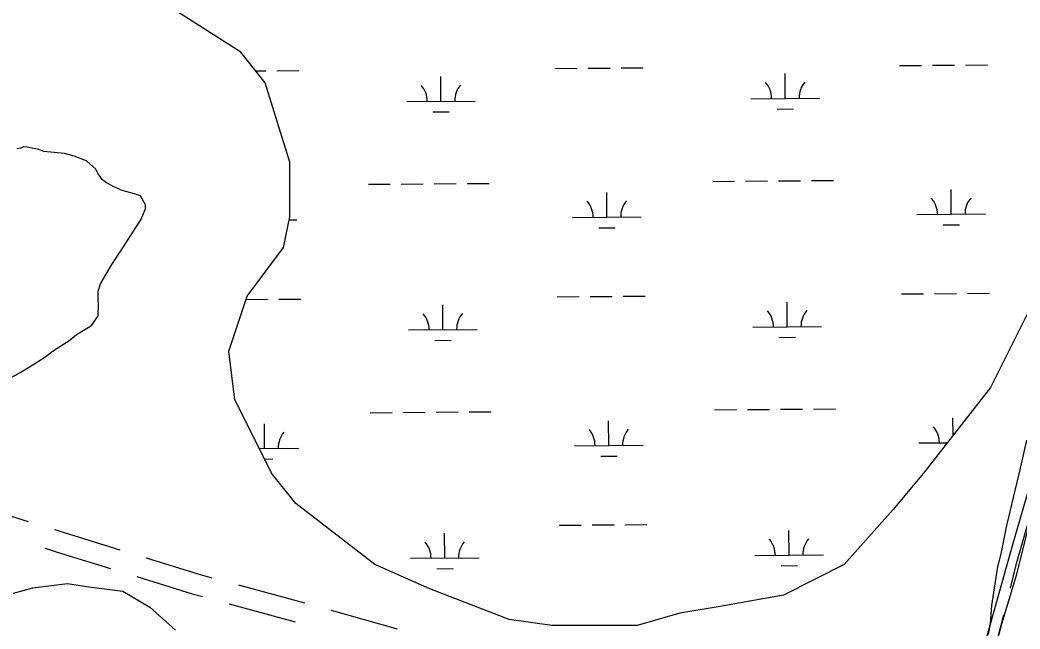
# Model space of a CAD drawing. Extents: x 3567028 to 3605064, y 510945 to 536587.
# Drawn here: x 3589350 to 3590807, y 530128 to 531015 of the extents above; entities that cross this region are included whole.
import ezdxf

# ---------------------------------------------------------------- set-up
doc = ezdxf.new("R2010")
doc.units = 0
for name, color, linetype in [('V-ROAD-CNTR', 7, 'Continuous'), ('V-SITE-VEGE', 7, 'Continuous'), ('V-TOPO-SHOR', 7, 'Continuous'), ('V-WETL-SWMP', 7, 'Continuous')]:
    doc.layers.add(name, color=color, linetype=linetype)

msp = doc.modelspace()

# ---------------------------------------------------------------- linework, layer by layer
at = {"layer": 'V-ROAD-CNTR'}
for p, q in [((3589266, 530313.9), (3589361.5, 530284.3)), ((3589667.8, 530191.9), (3589764.4, 530165.7)), ((3589654.2, 530164.5), (3589750.7, 530138.3)), ((3589802.9, 530154.9), (3589899.1, 530127.7))]:
    msp.add_line(p, q, dxfattribs=at)
for points in [[(3590793.1, 530187.1), (3590802, 530222.9), (3590819.6, 530283.6)], [(3589399.7, 530272.5), (3589412.7, 530268.5), (3589495.3, 530242.9)], [(3589386.1, 530245.3), (3589403.8, 530239.8), (3589481.7, 530215.7)], [(3589533.5, 530231.1), (3589608.8, 530207.8), (3589629.2, 530202.3)], [(3589519.9, 530203.9), (3589600.4, 530179), (3589615.6, 530174.9)], [(3590758.5, 530051.5), (3590772.6, 530104.9), (3590783.4, 530148.3)]]:
    msp.add_lwpolyline(points, dxfattribs=at)
at = {"layer": 'V-SITE-VEGE'}
for points in [[(3589321.4, 530485.1), (3589349.8, 530501.1), (3589369.6, 530513.4), (3589385.7, 530523.7), (3589399.9, 530534.1), (3589420.7, 530547.3), (3589432, 530556.7), (3589453.8, 530569.9), (3589463.3, 530584), (3589464.2, 530600.1), (3589463.3, 530607.6), (3589463.3, 530619.9), (3589467.1, 530630.3), (3589483.2, 530658.6), (3589498.4, 530681.2), (3589525.8, 530723.7), (3589532.5, 530739.7), (3589532.5, 530745.4), (3589525, 530758.6), (3589516.5, 530761.5), (3589498.5, 530766.2), (3589486.3, 530771.9), (3589474, 530778.6), (3589469.3, 530782.3), (3589463.6, 530790.8), (3589459.9, 530797.5), (3589451.4, 530805), (3589446.7, 530809.8), (3589428.7, 530816.4), (3589414.6, 530820.2), (3589384.4, 530823.1), (3589376.8, 530825.9), (3589359.8, 530829.7), (3589355.1, 530829.8), (3589350.4, 530827.9), (3589344.7, 530826.9)], [(3590816.8, 530402.8), (3590806.3, 530357.5), (3590799.7, 530329.2), (3590790.2, 530290.5), (3590787.3, 530278.2), (3590779.7, 530239.5), (3590774, 530215.9), (3590768.3, 530181), (3590765.4, 530162.1), (3590763.5, 530135.7), (3590760.6, 530119.6)]]:
    msp.add_lwpolyline(points, dxfattribs=at)
at = {"layer": 'V-TOPO-SHOR'}
msp.add_lwpolyline([(3590824.5, 530297.2), (3590801.4, 530205.8), (3590780.2, 530134.5), (3590759.6, 530058.3), (3590739.2, 529989.8), (3590729.2, 529948.9), (3590723.6, 529920.5), (3590717.3, 529889.3), (3590711.1, 529892.9), (3590709.2, 529897.8), (3590705.1, 529903.5), (3590701.8, 529909.9), (3590702, 529917.5), (3590710.6, 529928.5), (3590716.6, 529945), (3590729.7, 530001.9), (3590760.4, 530121), (3590796.9, 530250.5), (3590828, 530357.8)], dxfattribs=at)
at = {"layer": 'V-WETL-SWMP'}
for p, q in [((3589693.4, 530940.5), (3589707.9, 530940.6)), ((3589723.9, 530940.7), (3589755.9, 530941)), ((3590129.8, 530944.2), (3590161.8, 530944.4)), ((3590177.8, 530944.6), (3590209.8, 530944.8)), ((3590225.8, 530945), (3590257.8, 530945.2)), ((3590631.7, 530948.4), (3590663.7, 530948.7)), ((3590679.7, 530948.8), (3590711.7, 530949.1)), ((3590727.7, 530949.2), (3590759.7, 530949.5)), ((3589963.2, 530896.3), (3589962.9, 530932.3)), ((3590465, 530900.6), (3590464.7, 530936.6)), ((3589913.2, 530895.9), (3590013.2, 530896.7)), ((3590415, 530900.1), (3590515, 530901)), ((3589951.3, 530880.8), (3589975.3, 530881)), ((3590453.2, 530885), (3590477.2, 530885.2)), ((3590359.2, 530779.6), (3590391.2, 530779.9)), ((3590407.2, 530780), (3590439.2, 530780.3)), ((3590455.2, 530780.4), (3590487.2, 530780.7)), ((3590503.2, 530780.8), (3590535.2, 530781.1)), ((3589857.3, 530775.4), (3589889.3, 530775.6)), ((3589905.3, 530775.8), (3589937.3, 530776)), ((3589953.3, 530776.2), (3589985.3, 530776.4)), ((3590001.3, 530776.6), (3590033.3, 530776.8)), ((3590205.1, 530727.5), (3590204.8, 530763.5)), ((3590707, 530731.8), (3590706.6, 530767.8)), ((3589741.8, 530723.6), (3589753.2, 530723.7)), ((3590155.1, 530727.1), (3590255.1, 530728)), ((3590657, 530731.4), (3590756.9, 530732.2)), ((3590193.2, 530712), (3590217.2, 530712.2)), ((3590695.1, 530716.2), (3590719.1, 530716.4)), ((3590730.5, 530616.5), (3590762.5, 530616.8)), ((3589678.9, 530607.7), (3589710.7, 530607.9)), ((3589726.7, 530608.1), (3589758.7, 530608.3)), ((3590132.6, 530611.5), (3590164.6, 530611.8)), ((3590180.6, 530611.9), (3590212.6, 530612.2)), ((3590228.6, 530612.3), (3590260.6, 530612.6)), ((3590467.9, 530567.9), (3590467.6, 530603.9)), ((3590634.5, 530615.7), (3590666.5, 530616)), ((3590682.5, 530616.1), (3590714.5, 530616.4)), ((3589966, 530563.7), (3589965.7, 530599.7)), ((3589916, 530563.2), (3590016, 530564.1)), ((3590417.9, 530567.5), (3590517.9, 530568.3)), ((3589954.1, 530548.1), (3589978.1, 530548.3)), ((3590456, 530552.4), (3590480, 530552.6)), ((3589860.1, 530442.7), (3589892.1, 530443)), ((3589908.1, 530443.1), (3589940.1, 530443.4)), ((3589956.1, 530443.5), (3589988.1, 530443.8)), ((3590004.1, 530443.9), (3590036.1, 530444.2)), ((3590362, 530446.9), (3590394, 530447.2)), ((3590410, 530447.3), (3590442, 530447.6)), ((3590458, 530447.7), (3590490, 530448)), ((3590506, 530448.1), (3590538, 530448.4)), ((3590207.9, 530394.9), (3590207.6, 530430.9)), ((3590709.7, 530409.7), (3590709.5, 530435.1)), ((3589706, 530390.7), (3589705.7, 530426.6)), ((3590659.8, 530398.7), (3590701.3, 530399)), ((3589698.1, 530390.6), (3589756, 530391.1)), ((3590157.9, 530394.5), (3590257.9, 530395.3)), ((3589705.8, 530375.2), (3589718.1, 530375.3)), ((3590196, 530379.4), (3590220, 530379.6)), ((3589968.8, 530231), (3589968.5, 530267)), ((3590135.4, 530278.8), (3590167.4, 530279.1)), ((3590183.4, 530279.2), (3590215.4, 530279.5)), ((3590231.4, 530279.6), (3590263.4, 530279.9)), ((3590470.7, 530235.2), (3590470.4, 530271.2)), ((3589918.8, 530230.6), (3590018.8, 530231.4)), ((3590420.7, 530234.8), (3590520.7, 530235.7)), ((3589956.9, 530215.5), (3589980.9, 530215.7)), ((3590458.8, 530219.7), (3590482.8, 530219.9))]:
    msp.add_line(p, q, dxfattribs=at)
for points in [[(3590826.5, 530603.6), (3590764.3, 530479.2), (3590666.5, 530354.8), (3590622.1, 530301.5), (3590551.1, 530221.6), (3590462.2, 530177.1), (3590364.5, 530159.4), (3590311.2, 530150.5), (3590249, 530132.7), (3590186.8, 530132.7), (3590124.7, 530132.7), (3590062.5, 530141.6), (3589947, 530186), (3589867, 530221.6), (3589751.5, 530310.4), (3589716, 530354.8), (3589680.5, 530425.9), (3589662.7, 530461.4), (3589653.8, 530532.5), (3589680.5, 530612.4), (3589733.8, 530683.5), (3589742.7, 530727.9), (3589742.7, 530807.9), (3589707.1, 530923.4), (3589671.6, 530967.8), (3589573.9, 531030)], [(3589340.2, 530179.8), (3589368.2, 530187.5), (3589418.6, 530193.8), (3589450.1, 530189.3), (3589499.3, 530182.6), (3589538.7, 530159.3), (3589576.1, 530125.9)]]:
    msp.add_lwpolyline(points, dxfattribs=at)
for centre, start, end in [((3590409.8, 530900.6), 359.7115, 41.2552), ((3590520.3, 530901.5), 139.7115, 181.2552), ((3589907.9, 530896.3), 359.7115, 41.2552), ((3590018.4, 530897.3), 139.7115, 181.2552), ((3590149.8, 530727.6), 359.7115, 41.2552), ((3590260.3, 530728.5), 139.7115, 181.2552), ((3590651.7, 530731.8), 359.7115, 41.2552), ((3590762.2, 530732.7), 139.7115, 181.2552), ((3590412.6, 530567.9), 359.7115, 41.2552), ((3590523.1, 530568.8), 139.7115, 181.2552), ((3589910.7, 530563.7), 359.7115, 41.2552), ((3590021.2, 530564.6), 139.7115, 181.2552), ((3589761.2, 530391.6), 139.7115, 181.2552), ((3590152.6, 530394.9), 359.7115, 41.2552), ((3590263.1, 530395.8), 139.7115, 181.2552), ((3590654.5, 530399.1), 359.7115, 41.2552), ((3589913.5, 530231), 359.7115, 41.2552), ((3590024, 530231.9), 139.7115, 181.2552), ((3590415.4, 530235.2), 359.7115, 41.2552), ((3590525.9, 530236.2), 139.7115, 181.2552)]:
    msp.add_arc(centre, 35.2, start, end, dxfattribs=at)

doc.saveas('drawing.dxf')
